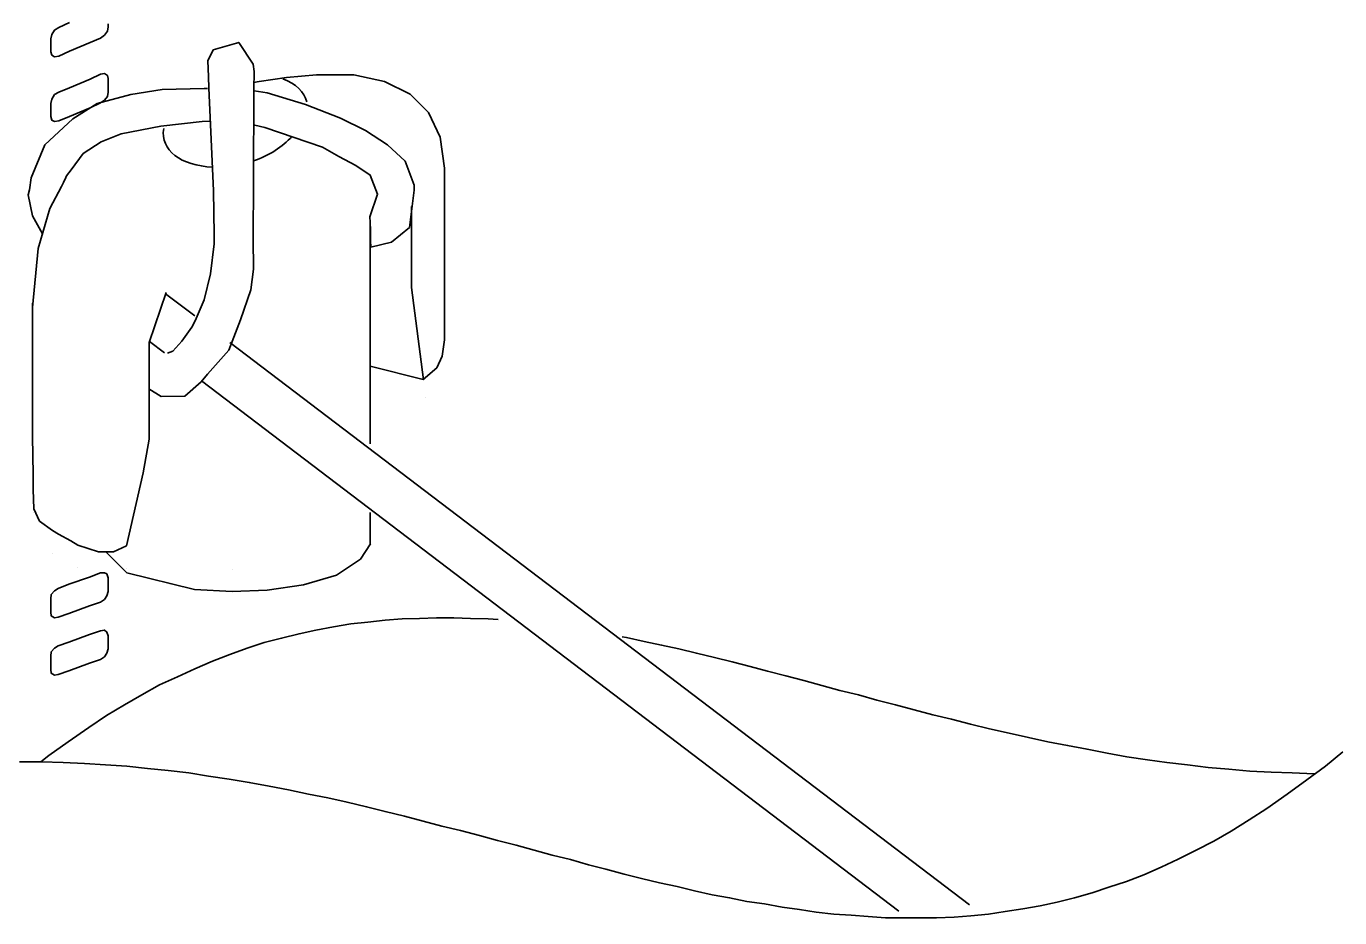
# Model space of a CAD drawing. Extents: x 638850 to 644908, y 297188 to 298900.
# Drawn here: x 639236.03 to 639268.55, y 297921.01 to 297943.08 of the extents above; entities that cross this region are included whole.
import ezdxf

# ---------------------------------------------------------------- set-up
doc = ezdxf.new("R2010")
doc.units = 0
for name, color, linetype in [('1', 7, 'Continuous'), ('16', 7, 'Continuous'), ('18', 7, 'Continuous'), ('2', 7, 'Continuous'), ('5', 7, 'Continuous')]:
    doc.layers.add(name, color=color, linetype=linetype)

msp = doc.modelspace()

# ---------------------------------------------------------------- linework, layer by layer
at = {"layer": '1'}
for p, q in [((639239.484, 297936.457), (639240.208, 297935.908)), ((639239.087, 297935.277), (639239.459, 297934.994)), ((639241.071, 297935.251), (639259.384, 297921.328)), ((639245.862, 297934.329), (639244.548, 297934.666)), ((639240.375, 297934.298), (639257.638, 297921.173))]:
    msp.add_line(p, q, dxfattribs=at)
for major_axis, ratio, start_param, end_param in [((1.762, 0.48), 0.591849, 6.268367, 6.97359), ((1.762, 0.48), 0.591849, 2.881689, 4.234642), ((1.656, 0.451), 0.629622, 4.811081, 5.525315)]:
    msp.add_ellipse((639241.212, 297940.739), major_axis=major_axis, ratio=ratio, start_param=start_param, end_param=end_param, dxfattribs=at)
at = {"layer": '16'}
for points in [[(639237.103, 297943.169), (639236.841, 297943.045), (639236.841, 297943.045), (639236.733, 297942.983), (639236.671, 297942.875), (639236.641, 297942.767), (639236.641, 297942.767), (639236.641, 297942.689), (639236.641, 297942.535), (639236.641, 297942.443), (639236.641, 297942.443), (639236.671, 297942.365), (639236.733, 297942.319), (639236.841, 297942.335), (639236.841, 297942.335), (639237.103, 297942.459), (639237.613, 297942.675), (639237.875, 297942.783), (639237.875, 297942.783), (639237.875, 297942.783)], [(639237.875, 297942.783), (639237.97, 297942.859), (639238.045, 297942.953), (639238.061, 297943.061), (639238.061, 297943.061), (639238.061, 297943.137)], [(639237.875, 297941.182), (639237.97, 297941.244), (639238.045, 297941.338), (639238.061, 297941.446), (639238.061, 297941.446), (639238.061, 297941.538), (639238.061, 297941.692), (639238.061, 297941.784), (639238.061, 297941.784), (639238.045, 297941.862), (639237.97, 297941.908), (639237.875, 297941.895), (639237.875, 297941.895), (639237.613, 297941.77), (639237.103, 297941.554), (639236.841, 297941.446), (639236.841, 297941.446), (639236.733, 297941.384), (639236.671, 297941.276), (639236.641, 297941.168), (639236.641, 297941.168), (639236.641, 297941.09), (639236.641, 297940.92), (639236.641, 297940.844), (639236.641, 297940.844), (639236.671, 297940.75), (639236.733, 297940.72), (639236.841, 297940.736), (639236.841, 297940.736), (639237.103, 297940.844), (639237.613, 297941.06), (639237.875, 297941.182), (639237.875, 297941.182), (639237.875, 297941.182)], [(639237.875, 297928.822), (639237.97, 297928.884), (639238.029, 297928.976), (639238.061, 297929.084), (639238.061, 297929.084), (639238.061, 297929.179), (639238.061, 297929.333), (639238.061, 297929.424), (639238.061, 297929.424), (639238.029, 297929.519), (639237.97, 297929.549), (639237.875, 297929.549), (639237.875, 297929.549), (639237.597, 297929.441), (639237.089, 297929.27), (639236.825, 297929.162), (639236.825, 297929.162), (639236.733, 297929.1), (639236.655, 297929.009), (639236.641, 297928.901), (639236.641, 297928.901), (639236.641, 297928.822), (639236.641, 297928.652), (639236.641, 297928.577), (639236.641, 297928.577), (639236.655, 297928.482), (639236.733, 297928.436), (639236.825, 297928.452), (639236.825, 297928.452), (639237.089, 297928.544), (639237.597, 297928.73), (639237.875, 297928.822), (639237.875, 297928.822), (639237.875, 297928.822)], [(639237.875, 297927.402), (639237.97, 297927.464), (639238.029, 297927.556), (639238.061, 297927.664), (639238.061, 297927.664), (639238.061, 297927.742), (639238.061, 297927.912), (639238.061, 297927.988), (639238.061, 297927.988), (639238.029, 297928.082), (639237.97, 297928.128), (639237.875, 297928.112), (639237.875, 297928.112), (639237.597, 297928.02), (639237.089, 297927.834), (639236.825, 297927.742), (639236.825, 297927.742), (639236.733, 297927.68), (639236.655, 297927.588), (639236.641, 297927.48), (639236.641, 297927.48), (639236.641, 297927.402), (639236.641, 297927.232), (639236.641, 297927.154), (639236.641, 297927.154), (639236.655, 297927.062), (639236.733, 297927.016), (639236.825, 297927.032), (639236.825, 297927.032), (639237.089, 297927.124), (639237.597, 297927.31), (639237.875, 297927.402), (639237.875, 297927.402), (639237.875, 297927.402)]]:
    msp.add_lwpolyline(points, dxfattribs=at)
at = {"layer": '18'}
for p, q in [((639237.44, 297939.93), (639237.89, 297940.219)), ((639237.144, 297939.523), (639237.44, 297939.93)), ((639237.01, 297939.333), (639237.033, 297939.378)), ((639237.033, 297939.378), (639237.144, 297939.523)), ((639246.384, 297939.564), (639246.384, 297935.315)), ((639236.615, 297938.563), (639236.903, 297939.107)), ((639236.903, 297939.107), (639236.955, 297939.211)), ((639236.955, 297939.211), (639237.01, 297939.333)), ((639236.327, 297937.577), (639236.615, 297938.563)), ((639245.567, 297938.617), (639245.567, 297938.121)), ((639244.548, 297937.61), (639244.548, 297938.207)), ((639244.548, 297938.207), (639244.548, 297938.207)), ((639244.548, 297938.207), (639244.548, 297938.207)), ((639244.548, 297938.207), (639244.548, 297937.984)), ((639245.567, 297938.121), (639245.567, 297937.135)), ((639244.548, 297937.984), (639244.548, 297937.39)), ((639236.19, 297936.116), (639236.327, 297937.577)), ((639244.548, 297937.582), (639244.548, 297932.738)), ((639244.548, 297937.39), (639244.548, 297936.508)), ((639245.567, 297937.135), (639245.567, 297936.609)), ((639239.077, 297935.249), (639239.495, 297936.488)), ((639244.548, 297936.508), (639244.548, 297935.454)), ((639245.567, 297936.609), (639245.567, 297936.609)), ((639245.567, 297936.609), (639245.866, 297934.328)), ((639236.19, 297935.367), (639236.19, 297936.22)), ((639236.19, 297936.116), (639236.19, 297936.116)), ((639236.19, 297934.144), (639236.19, 297935.367)), ((639239.077, 297934.486), (639239.077, 297935.249)), ((639239.077, 297935.249), (639239.077, 297935.249)), ((639244.548, 297935.454), (639244.548, 297934.299)), ((639246.384, 297935.315), (639246.333, 297934.908)), ((639246.384, 297935.315), (639246.384, 297935.315)), ((639246.333, 297934.908), (639246.196, 297934.62)), ((639239.077, 297933.399), (639239.077, 297934.486)), ((639244.548, 297934.754), (639244.548, 297934.754)), ((639246.196, 297934.62), (639245.862, 297934.329)), ((639245.923, 297934.383), (639245.923, 297934.383)), ((639236.19, 297932.92), (639236.19, 297934.144)), ((639245.923, 297933.892), (639245.923, 297933.892)), ((639239.077, 297932.855), (639239.077, 297933.399)), ((639236.208, 297931.985), (639236.19, 297932.92)), ((639238.926, 297932.021), (639239.077, 297932.855)), ((639239.077, 297932.855), (639239.077, 297932.855)), ((639239.077, 297932.855), (639239.077, 297932.855)), ((639236.208, 297931.61), (639236.208, 297931.985)), ((639238.519, 297930.217), (639238.926, 297932.021)), ((639236.223, 297931.135), (639236.208, 297931.61)), ((639236.208, 297931.61), (639236.208, 297931.61)), ((639236.208, 297931.052), (639236.208, 297931.052)), ((639236.36, 297930.829), (639236.223, 297931.135)), ((639244.548, 297931.042), (639244.548, 297930.261)), ((639236.684, 297930.592), (639236.36, 297930.829)), ((639236.835, 297930.508), (639236.684, 297930.592)), ((639236.684, 297930.592), (639236.684, 297930.592)), ((639237.141, 297930.336), (639236.835, 297930.508)), ((639237.31, 297930.235), (639237.141, 297930.336)), ((639244.554, 297930.261), (639244.31, 297929.882)), ((639236.684, 297930.034), (639236.684, 297930.034)), ((639237.821, 297930.066), (639237.31, 297930.235)), ((639237.31, 297930.235), (639237.31, 297930.235)), ((639238.195, 297930.066), (639237.821, 297930.066)), ((639238.52, 297929.547), (639238.013, 297930.06)), ((639238.519, 297930.217), (639238.195, 297930.066)), ((639238.519, 297930.217), (639238.519, 297930.217)), ((639237.31, 297929.677), (639237.31, 297929.677)), ((639238.519, 297929.659), (639238.519, 297929.659)), ((639241.133, 297929.641), (639241.133, 297929.641)), ((639244.31, 297929.882), (639243.716, 297929.49)), ((639240.2, 297929.134), (639238.52, 297929.547)), ((639243.716, 297929.49), (639242.9, 297929.253)), ((639239.57, 297929.253), (639239.57, 297929.253)), ((639239.57, 297929.253), (639239.57, 297929.253)), ((639241.133, 297929.083), (639240.2, 297929.134)), ((639242, 297929.116), (639241.133, 297929.083)), ((639241.133, 297929.083), (639241.133, 297929.083)), ((639242.9, 297929.253), (639242, 297929.116))]:
    msp.add_line(p, q, dxfattribs=at)
msp.add_lwpolyline([(639241.659, 297941.688), (639241.798, 297941.706), (639242.475, 297941.807), (639243.223, 297941.875), (639243.223, 297941.875), (639244.141, 297941.875), (639244.904, 297941.706), (639245.534, 297941.4), (639245.991, 297940.939), (639246.283, 297940.328), (639246.384, 297939.564), (639246.384, 297939.564), (639246.384, 297939.564)], dxfattribs=at)
at = {"layer": '2'}
for points in [[(639236.393, 297924.87), (639236.595, 297925.025), (639237.074, 297925.365), (639237.585, 297925.718), (639237.585, 297925.718), (639238.017, 297926.013), (639238.465, 297926.276), (639238.897, 297926.524), (639239.329, 297926.771), (639239.777, 297926.971), (639240.209, 297927.172), (639240.641, 297927.356), (639241.073, 297927.527), (639241.505, 297927.68), (639241.923, 297927.82), (639242.355, 297927.928), (639242.787, 297928.038), (639243.203, 297928.13), (639243.638, 297928.207), (639244.07, 297928.283), (639244.486, 297928.328), (639244.918, 297928.375), (639245.336, 297928.407), (639245.768, 297928.42), (639246.187, 297928.436), (639246.619, 297928.436), (639247.035, 297928.42), (639247.469, 297928.407), (639247.717, 297928.388)], [(639250.787, 297927.963), (639250.896, 297927.943), (639251.328, 297927.851), (639251.76, 297927.759), (639252.192, 297927.664), (639252.626, 297927.556), (639253.074, 297927.448), (639253.506, 297927.34), (639253.954, 297927.232), (639254.386, 297927.109), (639254.834, 297927.001), (639255.284, 297926.879), (639255.731, 297926.755), (639256.177, 297926.632), (639256.64, 297926.524), (639257.088, 297926.398), (639257.552, 297926.276), (639258.015, 297926.152), (639258.479, 297926.029), (639258.942, 297925.921), (639259.406, 297925.797), (639259.883, 297925.689), (639260.362, 297925.581), (639260.841, 297925.473), (639261.32, 297925.365), (639261.813, 297925.273), (639262.295, 297925.178), (639262.79, 297925.086), (639263.282, 297924.994), (639263.793, 297924.917), (639264.27, 297924.854), (639264.779, 297924.791), (639265.289, 297924.73), (639265.8, 297924.683), (639266.322, 297924.638), (639266.849, 297924.609), (639267.375, 297924.593), (639267.915, 297924.575), (639267.94, 297924.575)], [(639268.626, 297925.115), (639268.194, 297924.762), (639267.731, 297924.422), (639267.251, 297924.069), (639266.741, 297923.711), (639266.741, 297923.711), (639266.309, 297923.434), (639265.861, 297923.155), (639265.429, 297922.908), (639264.995, 297922.678), (639264.549, 297922.46), (639264.131, 297922.26), (639263.699, 297922.073), (639263.267, 297921.907), (639262.835, 297921.765), (639262.418, 297921.628), (639261.984, 297921.504), (639261.552, 297921.396), (639261.136, 297921.304), (639260.702, 297921.225), (639260.27, 297921.164), (639259.853, 297921.101), (639259.419, 297921.056), (639259.003, 297921.025), (639258.571, 297921.009), (639258.152, 297921.009), (639257.72, 297921.009), (639257.304, 297921.009), (639256.872, 297921.038), (639256.454, 297921.072), (639256.022, 297921.101), (639255.59, 297921.146), (639255.176, 297921.209), (639254.744, 297921.272), (639254.312, 297921.349), (639253.875, 297921.412)], [(639253.875, 297921.412), (639253.443, 297921.504), (639253.011, 297921.578), (639252.579, 297921.673), (639252.145, 297921.781), (639251.713, 297921.873), (639251.265, 297921.981), (639250.833, 297922.089), (639250.385, 297922.213), (639249.953, 297922.321), (639249.506, 297922.447), (639249.056, 297922.555), (639248.608, 297922.678), (639248.16, 297922.802), (639247.699, 297922.924), (639247.251, 297923.047), (639246.785, 297923.171), (639246.324, 297923.279), (639245.861, 297923.401), (639245.397, 297923.527), (639244.918, 297923.637), (639244.457, 297923.758), (639243.977, 297923.866), (639243.5, 297923.974), (639243.019, 297924.069), (639242.526, 297924.177), (639242.047, 297924.269), (639241.554, 297924.359), (639241.059, 297924.438), (639240.548, 297924.517), (639240.056, 297924.593), (639239.545, 297924.654), (639239.034, 297924.701), (639238.526, 297924.762), (639237.999, 297924.791), (639237.477, 297924.825), (639236.951, 297924.854), (639236.411, 297924.87), (639235.871, 297924.87)]]:
    msp.add_lwpolyline(points, dxfattribs=at)
at = {"layer": '5'}
for points in [[(639240.556, 297941.541), (639240.543, 297941.833), (639240.532, 297942.223), (639240.665, 297942.491), (639241.296, 297942.679), (639241.655, 297942.136), (639241.68, 297941.955), (639241.664, 297941.508)], [(639240.523, 297941.538), (639240.438, 297941.536), (639239.4, 297941.509), (639238.62, 297941.385), (639237.789, 297941.162), (639237.191, 297940.788), (639237.191, 297940.788), (639236.496, 297940.143), (639236.155, 297939.327), (639236.113, 297939.026), (639236.08, 297938.907), (639236.188, 297938.385), (639236.433, 297937.938)], [(639241.664, 297941.508), (639241.658, 297939.233), (639241.65, 297937.812), (639241.658, 297937.068), (639241.594, 297936.55), (639241.338, 297935.807), (639241.045, 297935.055), (639240.52, 297934.461), (639240.364, 297934.278), (639239.957, 297933.924), (639239.377, 297933.913), (639239.071, 297934.1)], [(639239.529, 297934.984), (639239.665, 297935.034), (639239.885, 297935.282), (639240.135, 297935.629), (639240.214, 297935.785), (639240.437, 297936.309), (639240.593, 297936.945), (639240.682, 297937.693), (639240.688, 297937.916), (639240.666, 297939.011), (639240.556, 297941.541)], [(639241.693, 297940.625), (639241.943, 297940.572), (639243.37, 297940.081), (639243.772, 297939.857), (639244.196, 297939.634), (639244.548, 297939.395), (639244.731, 297938.92), (639244.538, 297938.357), (639244.544, 297938.228), (639244.555, 297938.028), (639244.555, 297937.771), (639244.566, 297937.61), (639244.566, 297937.61), (639245.074, 297937.729), (639245.52, 297938.099), (639245.639, 297939.016), (639245.635, 297939.14), (639245.415, 297939.734), (639244.973, 297940.143), (639244.429, 297940.5), (639244.429, 297940.5), (639243.817, 297940.806), (639242.95, 297941.144), (639242, 297941.432), (639241.68, 297941.477)], [(639237.89, 297940.219), (639238.382, 297940.414), (639239.368, 297940.601), (639240.387, 297940.72), (639240.577, 297940.724)]]:
    msp.add_lwpolyline(points, dxfattribs=at)

doc.saveas('drawing.dxf')
